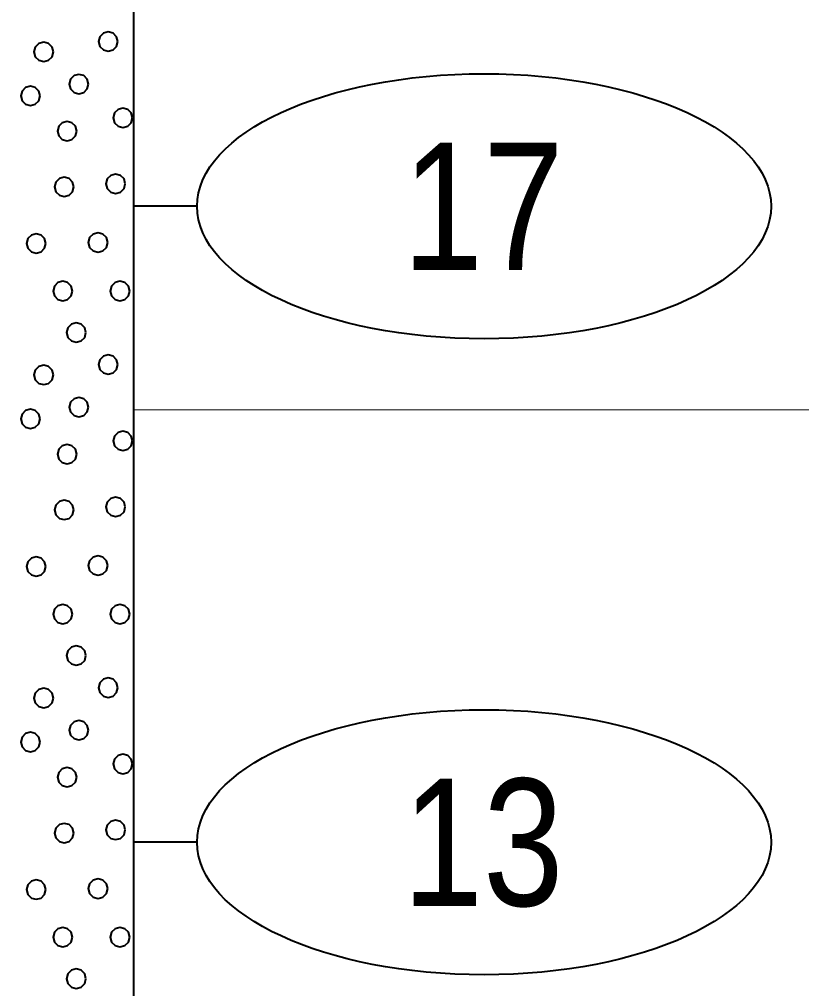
# Model space of a CAD drawing. Extents: x -582 to 653, y -817 to -3.
# Drawn here: x 326.15 to 332.3, y -200.02 to -192.4 of the extents above; entities that cross this region are included whole.
import ezdxf
from ezdxf.enums import TextEntityAlignment as Align

# ---------------------------------------------------------------- set-up
doc = ezdxf.new("R2010")
doc.units = 0
doc.header["$LTSCALE"] = 0.4
doc.layers.add('27', color=7, linetype='Continuous', lineweight=40)
doc.layers.add('7', color=7, linetype='Continuous', lineweight=13)

msp = doc.modelspace()

# ---------------------------------------------------------------- linework, layer by layer
at = {"layer": '27'}
for p, q in [((327.5465, -193.8729), (327.0465, -193.8729)), ((327.5465, -198.8729), (327.0465, -198.8729))]:
    msp.add_line(p, q, dxfattribs=at)
for points in [[(324.5465, -189.5729), (327.0465, -189.5729), (327.0465, -216.0729), (324.5465, -216.0729)], [(326.9239, -192.5777), (326.9137, -192.5396), (326.8858, -192.5117), (326.8477, -192.5015), (326.8096, -192.5117), (326.7817, -192.5396), (326.7715, -192.5777), (326.7817, -192.6158), (326.8096, -192.6437), (326.8477, -192.6539), (326.8858, -192.6437), (326.9137, -192.6158)], [(326.4166, -192.6591), (326.4064, -192.621), (326.3785, -192.5931), (326.3404, -192.5829), (326.3023, -192.5931), (326.2744, -192.621), (326.2642, -192.6591), (326.2744, -192.6972), (326.3023, -192.7251), (326.3404, -192.7353), (326.3785, -192.7251), (326.4064, -192.6972)], [(326.6938, -192.9121), (326.6836, -192.874), (326.6557, -192.8461), (326.6176, -192.8359), (326.5795, -192.8461), (326.5516, -192.874), (326.5414, -192.9121), (326.5516, -192.9502), (326.5795, -192.978), (326.6176, -192.9883), (326.6557, -192.978), (326.6836, -192.9502)], [(326.3124, -193.0049), (326.3022, -192.9668), (326.2743, -192.9389), (326.2362, -192.9287), (326.1981, -192.9389), (326.1702, -192.9668), (326.16, -193.0049), (326.1702, -193.043), (326.1981, -193.0708), (326.2362, -193.0811), (326.2743, -193.0708), (326.3022, -193.043)], [(327.0396, -193.1777), (327.0293, -193.1396), (327.0015, -193.1118), (326.9634, -193.1015), (326.9253, -193.1118), (326.8974, -193.1396), (326.8872, -193.1777), (326.8974, -193.2158), (326.9253, -193.2437), (326.9634, -193.2539), (327.0015, -193.2437), (327.0293, -193.2158)], [(326.601, -193.282), (326.5908, -193.2439), (326.5629, -193.216), (326.5248, -193.2058), (326.4867, -193.216), (326.4588, -193.2439), (326.4486, -193.282), (326.4588, -193.3201), (326.4867, -193.348), (326.5248, -193.3582), (326.5629, -193.348), (326.5908, -193.3201)], [(326.9823, -193.6964), (326.9721, -193.6583), (326.9442, -193.6304), (326.9061, -193.6202), (326.868, -193.6304), (326.8402, -193.6583), (326.8299, -193.6964), (326.8402, -193.7345), (326.868, -193.7624), (326.9061, -193.7726), (326.9442, -193.7624), (326.9721, -193.7345)], [(326.5781, -193.7206), (326.5679, -193.6825), (326.54, -193.6546), (326.5019, -193.6444), (326.4638, -193.6546), (326.4359, -193.6825), (326.4257, -193.7206), (326.4359, -193.7587), (326.4638, -193.7866), (326.5019, -193.7968), (326.54, -193.7866), (326.5679, -193.7587)], [(326.3582, -194.1655), (326.3479, -194.1274), (326.3201, -194.0995), (326.282, -194.0893), (326.2439, -194.0995), (326.216, -194.1274), (326.2058, -194.1655), (326.216, -194.2036), (326.2439, -194.2315), (326.282, -194.2417), (326.3201, -194.2315), (326.3479, -194.2036)], [(326.8438, -194.1579), (326.8336, -194.1198), (326.8057, -194.0919), (326.7676, -194.0817), (326.7295, -194.0919), (326.7016, -194.1198), (326.6914, -194.1579), (326.7016, -194.196), (326.7295, -194.2239), (326.7676, -194.2341), (326.8057, -194.2239), (326.8336, -194.196)], [(326.5666, -194.5393), (326.5564, -194.5012), (326.5285, -194.4733), (326.4904, -194.4631), (326.4523, -194.4733), (326.4245, -194.5012), (326.4142, -194.5393), (326.4245, -194.5774), (326.4523, -194.6053), (326.4904, -194.6155), (326.5285, -194.6053), (326.5564, -194.5774)], [(327.0167, -194.5393), (327.0065, -194.5012), (326.9786, -194.4733), (326.9405, -194.4631), (326.9024, -194.4733), (326.8745, -194.5012), (326.8643, -194.5393), (326.8745, -194.5774), (326.9024, -194.6053), (326.9405, -194.6155), (326.9786, -194.6053), (327.0065, -194.5774)], [(326.673, -194.8656), (326.6628, -194.8275), (326.6349, -194.7996), (326.5968, -194.7894), (326.5587, -194.7996), (326.5308, -194.8275), (326.5206, -194.8656), (326.5308, -194.9037), (326.5587, -194.9316), (326.5968, -194.9418), (326.6349, -194.9316), (326.6628, -194.9037)], [(326.9239, -195.1177), (326.9137, -195.0796), (326.8858, -195.0517), (326.8477, -195.0415), (326.8096, -195.0517), (326.7817, -195.0796), (326.7715, -195.1177), (326.7817, -195.1558), (326.8096, -195.1837), (326.8477, -195.1939), (326.8858, -195.1837), (326.9137, -195.1558)], [(326.4166, -195.1991), (326.4064, -195.161), (326.3785, -195.1331), (326.3404, -195.1229), (326.3023, -195.1331), (326.2744, -195.161), (326.2642, -195.1991), (326.2744, -195.2372), (326.3023, -195.2651), (326.3404, -195.2753), (326.3785, -195.2651), (326.4064, -195.2372)], [(326.6938, -195.4521), (326.6836, -195.414), (326.6557, -195.3861), (326.6176, -195.3759), (326.5795, -195.3861), (326.5516, -195.414), (326.5414, -195.4521), (326.5516, -195.4902), (326.5795, -195.518), (326.6176, -195.5283), (326.6557, -195.518), (326.6836, -195.4902)], [(326.3124, -195.5449), (326.3022, -195.5068), (326.2743, -195.4789), (326.2362, -195.4687), (326.1981, -195.4789), (326.1702, -195.5068), (326.16, -195.5449), (326.1702, -195.583), (326.1981, -195.6108), (326.2362, -195.6211), (326.2743, -195.6108), (326.3022, -195.583)], [(327.0396, -195.7177), (327.0293, -195.6796), (327.0015, -195.6518), (326.9634, -195.6415), (326.9253, -195.6518), (326.8974, -195.6796), (326.8872, -195.7177), (326.8974, -195.7558), (326.9253, -195.7837), (326.9634, -195.7939), (327.0015, -195.7837), (327.0293, -195.7558)], [(326.601, -195.822), (326.5908, -195.7839), (326.5629, -195.756), (326.5248, -195.7458), (326.4867, -195.756), (326.4588, -195.7839), (326.4486, -195.822), (326.4588, -195.8601), (326.4867, -195.888), (326.5248, -195.8982), (326.5629, -195.888), (326.5908, -195.8601)], [(326.5781, -196.2606), (326.5679, -196.2225), (326.54, -196.1946), (326.5019, -196.1844), (326.4638, -196.1946), (326.4359, -196.2225), (326.4257, -196.2606), (326.4359, -196.2987), (326.4638, -196.3266), (326.5019, -196.3368), (326.54, -196.3266), (326.5679, -196.2987)], [(326.9823, -196.2364), (326.9721, -196.1983), (326.9442, -196.1704), (326.9061, -196.1602), (326.868, -196.1704), (326.8402, -196.1983), (326.8299, -196.2364), (326.8402, -196.2745), (326.868, -196.3024), (326.9061, -196.3126), (326.9442, -196.3024), (326.9721, -196.2745)], [(326.3582, -196.7055), (326.3479, -196.6674), (326.3201, -196.6395), (326.282, -196.6293), (326.2439, -196.6395), (326.216, -196.6674), (326.2058, -196.7055), (326.216, -196.7436), (326.2439, -196.7715), (326.282, -196.7817), (326.3201, -196.7715), (326.3479, -196.7436)], [(326.8438, -196.6979), (326.8336, -196.6598), (326.8057, -196.6319), (326.7676, -196.6217), (326.7295, -196.6319), (326.7016, -196.6598), (326.6914, -196.6979), (326.7016, -196.736), (326.7295, -196.7639), (326.7676, -196.7741), (326.8057, -196.7639), (326.8336, -196.736)], [(326.5666, -197.0793), (326.5564, -197.0412), (326.5285, -197.0133), (326.4904, -197.0031), (326.4523, -197.0133), (326.4245, -197.0412), (326.4142, -197.0793), (326.4245, -197.1174), (326.4523, -197.1453), (326.4904, -197.1555), (326.5285, -197.1453), (326.5564, -197.1174)], [(327.0167, -197.0793), (327.0065, -197.0412), (326.9786, -197.0133), (326.9405, -197.0031), (326.9024, -197.0133), (326.8745, -197.0412), (326.8643, -197.0793), (326.8745, -197.1174), (326.9024, -197.1453), (326.9405, -197.1555), (326.9786, -197.1453), (327.0065, -197.1174)], [(326.673, -197.4056), (326.6628, -197.3675), (326.6349, -197.3396), (326.5968, -197.3294), (326.5587, -197.3396), (326.5308, -197.3675), (326.5206, -197.4056), (326.5308, -197.4437), (326.5587, -197.4716), (326.5968, -197.4818), (326.6349, -197.4716), (326.6628, -197.4437)], [(326.9239, -197.6577), (326.9137, -197.6196), (326.8858, -197.5917), (326.8477, -197.5815), (326.8096, -197.5917), (326.7817, -197.6196), (326.7715, -197.6577), (326.7817, -197.6958), (326.8096, -197.7237), (326.8477, -197.7339), (326.8858, -197.7237), (326.9137, -197.6958)], [(326.4166, -197.7391), (326.4064, -197.701), (326.3785, -197.6731), (326.3404, -197.6629), (326.3023, -197.6731), (326.2744, -197.701), (326.2642, -197.7391), (326.2744, -197.7772), (326.3023, -197.8051), (326.3404, -197.8153), (326.3785, -197.8051), (326.4064, -197.7772)], [(326.6938, -197.9921), (326.6836, -197.954), (326.6557, -197.9261), (326.6176, -197.9159), (326.5795, -197.9261), (326.5516, -197.954), (326.5414, -197.9921), (326.5516, -198.0302), (326.5795, -198.058), (326.6176, -198.0683), (326.6557, -198.058), (326.6836, -198.0302)], [(326.3124, -198.0849), (326.3022, -198.0468), (326.2743, -198.0189), (326.2362, -198.0087), (326.1981, -198.0189), (326.1702, -198.0468), (326.16, -198.0849), (326.1702, -198.123), (326.1981, -198.1508), (326.2362, -198.1611), (326.2743, -198.1508), (326.3022, -198.123)], [(327.0396, -198.2577), (327.0293, -198.2196), (327.0015, -198.1918), (326.9634, -198.1815), (326.9253, -198.1918), (326.8974, -198.2196), (326.8872, -198.2577), (326.8974, -198.2958), (326.9253, -198.3237), (326.9634, -198.3339), (327.0015, -198.3237), (327.0293, -198.2958)], [(326.601, -198.362), (326.5908, -198.3239), (326.5629, -198.296), (326.5248, -198.2858), (326.4867, -198.296), (326.4588, -198.3239), (326.4486, -198.362), (326.4588, -198.4001), (326.4867, -198.428), (326.5248, -198.4382), (326.5629, -198.428), (326.5908, -198.4001)], [(326.5781, -198.8006), (326.5679, -198.7625), (326.54, -198.7346), (326.5019, -198.7244), (326.4638, -198.7346), (326.4359, -198.7625), (326.4257, -198.8006), (326.4359, -198.8387), (326.4638, -198.8666), (326.5019, -198.8768), (326.54, -198.8666), (326.5679, -198.8387)], [(326.9823, -198.7764), (326.9721, -198.7383), (326.9442, -198.7104), (326.9061, -198.7002), (326.868, -198.7104), (326.8402, -198.7383), (326.8299, -198.7764), (326.8402, -198.8145), (326.868, -198.8424), (326.9061, -198.8526), (326.9442, -198.8424), (326.9721, -198.8145)], [(326.3582, -199.2455), (326.3479, -199.2074), (326.3201, -199.1795), (326.282, -199.1693), (326.2439, -199.1795), (326.216, -199.2074), (326.2058, -199.2455), (326.216, -199.2836), (326.2439, -199.3115), (326.282, -199.3217), (326.3201, -199.3115), (326.3479, -199.2836)], [(326.8438, -199.2379), (326.8336, -199.1998), (326.8057, -199.1719), (326.7676, -199.1617), (326.7295, -199.1719), (326.7016, -199.1998), (326.6914, -199.2379), (326.7016, -199.276), (326.7295, -199.3039), (326.7676, -199.3141), (326.8057, -199.3039), (326.8336, -199.276)], [(326.5666, -199.6193), (326.5564, -199.5812), (326.5285, -199.5533), (326.4904, -199.5431), (326.4523, -199.5533), (326.4245, -199.5812), (326.4142, -199.6193), (326.4245, -199.6574), (326.4523, -199.6853), (326.4904, -199.6955), (326.5285, -199.6853), (326.5564, -199.6574)], [(327.0167, -199.6193), (327.0065, -199.5812), (326.9786, -199.5533), (326.9405, -199.5431), (326.9024, -199.5533), (326.8745, -199.5812), (326.8643, -199.6193), (326.8745, -199.6574), (326.9024, -199.6853), (326.9405, -199.6955), (326.9786, -199.6853), (327.0065, -199.6574)], [(326.673, -199.9456), (326.6628, -199.9075), (326.6349, -199.8796), (326.5968, -199.8694), (326.5587, -199.8796), (326.5308, -199.9075), (326.5206, -199.9456), (326.5308, -199.9837), (326.5587, -200.0116), (326.5968, -200.0218), (326.6349, -200.0116), (326.6628, -199.9837)]]:
    msp.add_lwpolyline(points, close=True, dxfattribs=at)
for centre in [(329.8039, -193.8729), (329.8038, -198.8729)]:
    msp.add_ellipse(centre, major_axis=(2.2574, 0), ratio=0.461538, dxfattribs=at)
at = {"layer": '7'}
msp.add_line((327.0465, -195.4729), (358.4814, -195.4729), dxfattribs=at)

# ---------------------------------------------------------------- texts
at = {"layer": '27', "width": 0.85}
for s, p in [('17', (329.7964, -194.3729)), ('13', (329.7964, -199.3729))]:
    msp.add_text(s, height=1, dxfattribs=at).set_placement(p, align=Align.CENTER)

doc.saveas('drawing.dxf')
